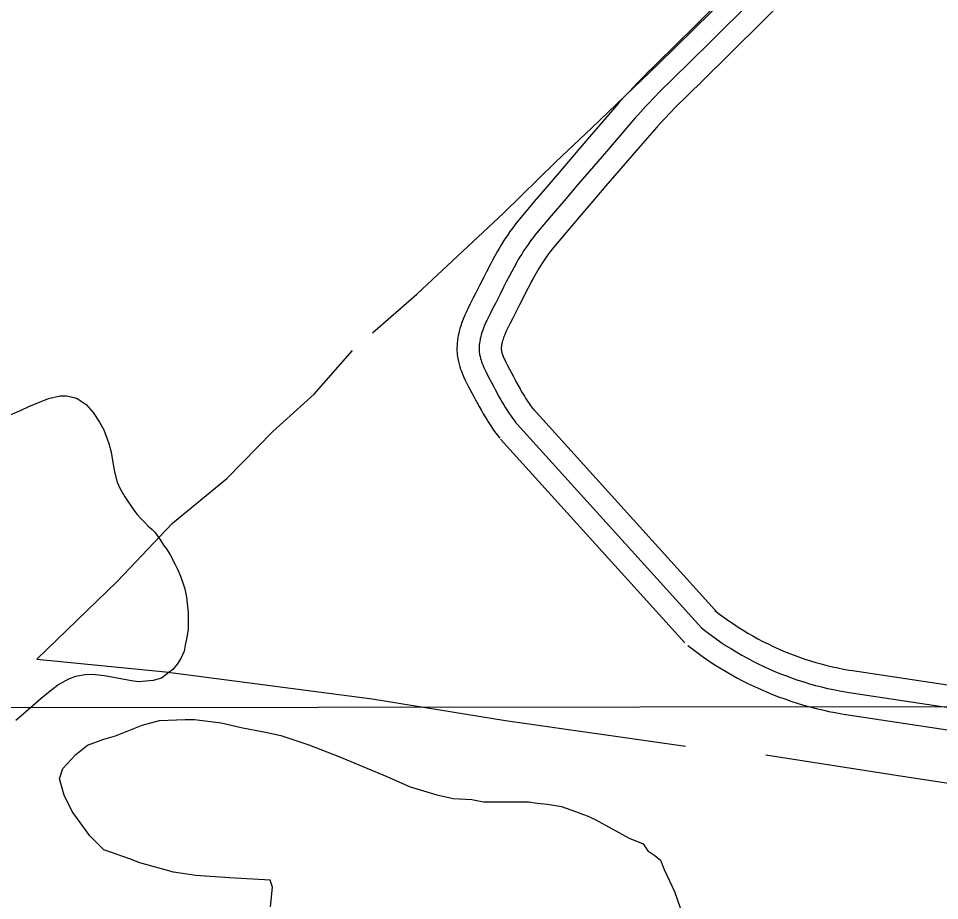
# Model space of a CAD drawing. Extents: x 3297735 to 3335592, y 670436 to 695807.
# Drawn here: x 3319393 to 3320017, y 684788 to 685385 of the extents above; entities that cross this region are included whole.
import ezdxf

# ---------------------------------------------------------------- set-up
doc = ezdxf.new("R2010")
doc.units = 0
for name, color, linetype in [('V-GRID-MAJR', 7, 'Continuous'), ('V-RIVR-EDGE', 7, 'Continuous'), ('V-ROAD-CNTR', 7, 'Continuous'), ('V-SITE-VEGE', 7, 'Continuous'), ('V-TOPO-SHOR', 7, 'Continuous')]:
    doc.layers.add(name, color=color, linetype=linetype)

msp = doc.modelspace()

# ---------------------------------------------------------------- linework, layer by layer
at = {"layer": 'V-GRID-MAJR'}
msp.add_lwpolyline([(3333388.24, 684936.34), (3332676.53, 684935.29), (3330154.94, 684931.76), (3328463.21, 684929.49), (3325367.24, 684925.54), (3322941.64, 684922.63), (3320771.01, 684920.17), (3318377.25, 684917.6), (3316653.66, 684915.85), (3314259.8, 684913.56), (3312823.61, 684912.26), (3310589.29, 684910.35), (3308642.23, 684908.8), (3305993.17, 684906.85), (3303248.16, 684905.05), (3301856.66, 684904.22)], dxfattribs=at)
at = {"layer": 'V-RIVR-EDGE'}
msp.add_spline([(3314332.49, 682283.88), (3314344.9, 682287.34), (3314358.11, 682294.67), (3314374.42, 682306.27), (3314394.23, 682317.08), (3314408.21, 682327.13), (3314425.7, 682339.88), (3314434.25, 682347.62), (3314443.2, 682360.39), (3314457.6, 682381.68), (3314472.41, 682411.9), (3314491.89, 682447.14), (3314503.96, 682468.44), (3314519.93, 682495.54), (3314540.57, 682530.4), (3314569.78, 682579.57), (3314586.92, 682612.5), (3314605.25, 682653.56), (3314623.97, 682696.17), (3314633.36, 682728.33), (3314641.57, 682755.46), (3314653.64, 682774.82), (3314666.86, 682788.36), (3314689.79, 682808.86), (3314699.9, 682821.24), (3314716.62, 682840.2), (3314742.69, 682874.26), (3314774.59, 682914.13), (3314793.27, 682940.45), (3314809.22, 682961.74), (3314829.46, 682991.55), (3314848.16, 683027.19), (3314871.52, 683064.75), (3314895.3, 683112.39), (3314930.72, 683167.75), (3314952.14, 683204.16), (3315057.23, 683357.85), (3315078.23, 683381.84), (3315092.99, 683392.28), (3315101.15, 683395.75), (3315113.56, 683398.05), (3315130.23, 683396.45), (3315136.44, 683396.05), (3315142.65, 683398.75), (3315151.58, 683404.93), (3315172.97, 683426.6), (3315192.78, 683442.06), (3315207.17, 683456.37), (3315216.51, 683472.25), (3315223.52, 683484.25), (3315237.14, 683502.83), (3315242.2, 683511.35), (3315243.01, 683524.54), (3315244.19, 683529.19), (3315255.48, 683547.77), (3315279.6, 683579.13), (3315294, 683598.87), (3315305.28, 683613.19), (3315309.97, 683627.14), (3315311.93, 683637.22), (3315317.77, 683644.96), (3315323.59, 683648.05), (3315323.6, 683652.31), (3315326.33, 683655.8), (3315330.61, 683660.83), (3315336.05, 683665.85), (3315339.95, 683675.54), (3315343.47, 683686.39), (3315346.59, 683695.69), (3315347.02, 683710.43), (3315347.43, 683722.45), (3315345.14, 683737.19), (3315345.17, 683749.99), (3315346.75, 683761.23), (3315349.48, 683764.32), (3315349.87, 683767.43), (3315354.17, 683779.05), (3315358.47, 683794.55), (3315362.36, 683800.36), (3315370.14, 683808.48), (3315374.42, 683815.84), (3315383.4, 683837.92), (3315387.32, 683854.98), (3315386.95, 683864.67), (3315385.03, 683871.27), (3315388.14, 683875.14), (3315392.8, 683876.29), (3315394.75, 683880.94), (3315403.32, 683896.43), (3315419.29, 683923.54), (3315433.69, 683947.55), (3315437.2, 683954.52), (3315436.83, 683961.11), (3315438, 683964.99), (3315450.86, 683988.61), (3315458.62, 683992.47), (3315462.51, 683995.17), (3315464.08, 684002.54), (3315468.77, 684016.49), (3315478.5, 684033.53), (3315498.34, 684056.75), (3315513.5, 684070.67), (3315521.28, 684082.29), (3315523.23, 684087.32), (3315534.89, 684097.76), (3315545.01, 684110.54), (3315557.06, 684124.08), (3315577.68, 684151.17), (3315590.51, 684164.33), (3315598.31, 684180.21), (3315604.16, 684192.6), (3315609.61, 684201.51), (3315623.63, 684224.74), (3315637.65, 684249.92), (3315651.66, 684270.43), (3315661.01, 684285.92), (3315665.69, 684296.38), (3315668.82, 684306.85), (3315671.54, 684310.72), (3315680.49, 684322.72), (3315685.93, 684326.58), (3315687.49, 684332.01), (3315687.51, 684337.44), (3315690.62, 684340.92), (3315706.17, 684356.78), (3315715.11, 684366.84), (3315728.72, 684382.71), (3315735.34, 684392), (3315740.79, 684400.13), (3315746.24, 684410.2), (3315754.02, 684419.87), (3315767.64, 684436.9), (3315797.18, 684465.14), (3315824.41, 684496.87), (3315835.68, 684508.87), (3315845.4, 684518.93), (3315855.91, 684533.25), (3315917.34, 684595.92), (3315957, 684638.09), (3315987.3, 684659.73), (3316015.28, 684684.48), (3316035.1, 684702.27), (3316044.05, 684713.5), (3316063.1, 684733.62), (3316100.42, 684768.43), (3316125.29, 684791.63), (3316138.51, 684803.62), (3316150.97, 684823.37), (3316159.55, 684843.13), (3316165.42, 684865.99), (3316173.99, 684881.48), (3316197.71, 684908.18), (3316229.61, 684945.33), (3316249.82, 684965.06), (3316275.47, 684987.88), (3316301.52, 685015.35), (3316311.24, 685022.31), (3316314.74, 685028.11), (3316324.84, 685037.01), (3316331.06, 685041.26), (3316337.27, 685045.12), (3316343.88, 685050.92), (3316349.72, 685059.83), (3316371.5, 685083.43), (3316388.59, 685096.18), (3316398.7, 685107.41), (3316416.19, 685122.87), (3316443.39, 685146.08), (3316453.89, 685155.74), (3316462.82, 685158.82), (3316468.64, 685163.46), (3316479.54, 685177.01), (3316494.69, 685189.77), (3316513.34, 685202.13), (3316536.65, 685221.08), (3316559.19, 685238.47), (3316587.17, 685262.45), (3316636.9, 685301.49), (3316712.28, 685357.54), (3316745.31, 685384.99), (3316768.23, 685402.39), (3316780.67, 685413.21), (3316806.33, 685440.68), (3316819.16, 685455.39), (3316844.44, 685481.7), (3316866.97, 685499.48), (3316882.51, 685511.08), (3316905.85, 685537.39), (3316931.9, 685564.08), (3316969.21, 685598.5), (3316985.92, 685613.59), (3317001.86, 685628.67), (3317017.8, 685644.53), (3317028.68, 685652.65), (3317037.23, 685661.16), (3317052.77, 685673.53), (3317075.3, 685687.82), (3317092.39, 685696.31), (3317103.26, 685703.27), (3317111.03, 685709.84), (3317130.87, 685733.84), (3317147.6, 685754.74), (3317177.16, 685789.18), (3317206.31, 685816.64), (3317272.79, 685885.12), (3317325.67, 685938.89), (3317356.77, 685972.16), (3317386.71, 686002.34), (3317409.64, 686022.45), (3317459.38, 686063.82), (3317493.18, 686088.94), (3317516.11, 686108.66), (3317520.01, 686116.02), (3317520.41, 686123), (3317527.04, 686135.78), (3317538.34, 686157.08), (3317553.89, 686174.89), (3317576.04, 686194.22), (3317585.76, 686203.89), (3317597.05, 686222.09), (3317609.5, 686237.57), (3317632.05, 686261.95), (3317642.16, 686270.84), (3317659.25, 686280.88), (3317668.58, 686290.17), (3317678.68, 686299.45), (3317692.67, 686308.33), (3317712.1, 686324.19), (3317733.86, 686344.3), (3317749.03, 686362.49), (3317772.75, 686387.25), (3317794.13, 686406.59), (3317815.49, 686421.66), (3317821.72, 686429.79), (3317831.45, 686444.5), (3317837.3, 686456.89), (3317843.89, 686458.43), (3317852.43, 686461.9), (3317865.64, 686468.46), (3317881.56, 686479.28), (3317892.45, 686489.33), (3317902.56, 686501.72), (3317906.85, 686510.63), (3317912.32, 686528.84), (3317916.61, 686539.69), (3317920.89, 686544.72), (3317931.77, 686551.67), (3317955.46, 686567.51), (3317973.73, 686582.98), (3317979.95, 686591.88), (3317987.35, 686602.72), (3318007.57, 686624.78), (3318020.39, 686634.83), (3318018.46, 686637.55), (3318030.91, 686653.42), (3318034.78, 686650.69), (3318039.45, 686656.89), (3318050.33, 686664.62), (3318082.55, 686680.82), (3318124.1, 686700.89), (3318142.75, 686715.97), (3318149.36, 686724.09), (3318148.6, 686727.59), (3318152.1, 686732.62), (3318161.82, 686744.62), (3318168.45, 686756.23), (3318174.67, 686766.3), (3318184.4, 686779.46), (3318196.08, 686795.33), (3318211.63, 686812.75), (3318220.97, 686823.97), (3318223.7, 686833.27), (3318227.6, 686840.63), (3318232.66, 686847.21), (3318235.79, 686857.67), (3318240.07, 686864.64), (3318252.91, 686883.22), (3318274.69, 686907.6), (3318298.01, 686928.49), (3318327.13, 686944.7), (3318349.26, 686951.63), (3318362.06, 686955.09), (3318370.22, 686961.27), (3318383.46, 686983.73), (3318391.25, 686996.51), (3318395.14, 686999.99), (3318401.73, 686999.97), (3318407.55, 687001.12), (3318412.6, 687003.82), (3318416.49, 687008.86), (3318422.71, 687016.98), (3318440.6, 687037.49), (3318448.75, 687040.19), (3318453.03, 687042.89), (3318455.76, 687051.42), (3318462.38, 687060.32), (3318484.92, 687082.76), (3318499.31, 687098.23), (3318510.59, 687111), (3318518.77, 687124.94), (3318525, 687134.62), (3318537.83, 687148.55), (3318566.2, 687172.14), (3318582.53, 687190.71), (3318592.64, 687203.1), (3318612.48, 687228.64), (3318628.44, 687251.87), (3318642.05, 687266.57), (3318646.35, 687279.75), (3318655.68, 687290.58), (3318665.01, 687298.71), (3318672.79, 687309.16), (3318676.7, 687321.17), (3318685.65, 687333.94), (3318691.49, 687344.4), (3318699.27, 687352.91), (3318716.37, 687367.22), (3318716.79, 687379.24), (3318717.6, 687392.04), (3318724.22, 687404.82), (3318732, 687415.66), (3318742.88, 687423.77), (3318760.35, 687430.71), (3318770.05, 687431.07), (3318780.9, 687428.33), (3318786.73, 687436.46), (3318804.23, 687454.26), (3318817.46, 687473.23), (3318829.91, 687487.55), (3318848.96, 687509.6), (3318869.19, 687534.37), (3318894.08, 687564.56), (3318929.49, 687611.78), (3318945.82, 687629.19), (3318962.93, 687646.99), (3318977.7, 687660.53), (3318993.65, 687679.88), (3319024.36, 687709.28), (3319059.37, 687753.01), (3319086.2, 687782.03), (3319108.76, 687809.51), (3319125.86, 687827.3), (3319135.21, 687842.41), (3319146.89, 687859.44), (3319161.67, 687877.63), (3319172.56, 687889.63), (3319185.79, 687908.6), (3319206.81, 687940.73), (3319238.34, 687987.58), (3319258.18, 688014.29), (3319282.31, 688048.74), (3319299.82, 688074.29), (3319310.71, 688085.9), (3319319.65, 688093.25), (3319326.26, 688101.37), (3319337.16, 688116.08), (3319351.92, 688127.68), (3319358.93, 688137.36), (3319372.55, 688156.33), (3319390.83, 688181.1), (3319409.12, 688207.04), (3319418.85, 688220.59), (3319428.57, 688231.03), (3319452.68, 688254.63), (3319466.67, 688269.33), (3319477.96, 688285.59), (3319487.29, 688294.49), (3319498.17, 688304.55), (3319498.19, 688312.3), (3319502.08, 688317.33), (3319523.48, 688343.65), (3319546.04, 688372.29), (3319572.1, 688405.58), (3319583.39, 688420.29), (3319604.77, 688443.12), (3319614.49, 688453.95), (3319630.05, 688470.2), (3319645.61, 688490.33), (3319664.28, 688513.94), (3319677.9, 688534.07), (3319689.59, 688553.04), (3319707.1, 688579.37), (3319721.91, 688607.25)], degree=3, dxfattribs=at)
at = {"layer": 'V-ROAD-CNTR'}
for points in [[(3321040.2, 686535.38), (3319844.35, 685352.18)], [(3320881.33, 686399.3), (3319833.8, 685362.85)], [(3320569.02, 686048.09), (3319854.9, 685341.52)], [(3319833.93, 685362.98), (3319829.58, 685358.78), (3319825.76, 685355.06), (3319822.42, 685351.78), (3319819.5, 685348.88), (3319816.93, 685346.31), (3319812.52, 685341.79), (3319809.21, 685338.34), (3319806.73, 685335.69), (3319803.1, 685331.73), (3319801.26, 685329.68), (3319799.47, 685327.65), (3319791.56, 685318.55), (3319779.81, 685304.92), (3319768.09, 685291.29), (3319759.14, 685280.85), (3319752.44, 685273), (3319742.41, 685261.2), (3319732.39, 685249.3), (3319731.18, 685247.84), (3319730.01, 685246.37), (3319728.91, 685244.95), (3319727.83, 685243.52), (3319725.91, 685240.86), (3319724.15, 685238.31), (3319722.56, 685235.9), (3319721.13, 685233.63), (3319719.82, 685231.51), (3319718.63, 685229.51), (3319717.53, 685227.6), (3319715.57, 685224.11), (3319713.89, 685221.02), (3319712.46, 685218.3), (3319710.03, 685213.6), (3319708.24, 685210.06), (3319705.57, 685204.77), (3319704.24, 685202.13), (3319702.91, 685199.51), (3319700.87, 685195.57), (3319699.03, 685191.96), (3319697.41, 685188.69), (3319696.69, 685187.15), (3319696.03, 685185.72), (3319695.4, 685184.29), (3319694.33, 685181.71), (3319693.42, 685179.33), (3319692.68, 685177.17), (3319692.09, 685175.23), (3319691.61, 685173.5), (3319691.24, 685171.94), (3319690.94, 685170.55), (3319690.7, 685169.23), (3319690.39, 685167.14), (3319690.21, 685165.43), (3319690.11, 685164.04), (3319690.05, 685162.12), (3319690.08, 685160.17), (3319690.16, 685158.81), (3319690.28, 685157.55), (3319690.43, 685156.34), (3319690.62, 685155.11), (3319691.03, 685153.08), (3319691.51, 685151.14), (3319692.02, 685149.4), (3319692.54, 685147.82), (3319693.06, 685146.37), (3319693.6, 685145), (3319694.57, 685142.72), (3319695.49, 685140.73), (3319696.32, 685139.03), (3319697.72, 685136.3), (3319701.74, 685128.78), (3319702.61, 685127.12), (3319703.48, 685125.48), (3319705.1, 685122.45), (3319706.56, 685119.79), (3319707.89, 685117.47), (3319709.09, 685115.44), (3319710.18, 685113.65), (3319711.19, 685112.05), (3319712.95, 685109.36), (3319714.38, 685107.29), (3319715.52, 685105.7), (3319717.22, 685103.44), (3319718.16, 685102.24), (3319719.04, 685101.16)], [(3319844.35, 685352.18), (3319840.02, 685348), (3319836.24, 685344.33), (3319832.96, 685341.1), (3319830.1, 685338.27), (3319827.61, 685335.77), (3319823.3, 685331.36), (3319820.1, 685328.02), (3319817.73, 685325.49), (3319814.21, 685321.66), (3319812.48, 685319.72), (3319810.76, 685317.77), (3319802.9, 685308.73), (3319791.18, 685295.13), (3319779.47, 685281.51), (3319770.54, 685271.1), (3319763.86, 685263.28), (3319753.87, 685251.51), (3319743.91, 685239.7), (3319742.83, 685238.38), (3319741.8, 685237.1), (3319740.83, 685235.84), (3319739.9, 685234.61), (3319738.17, 685232.21), (3319736.59, 685229.92), (3319735.16, 685227.76), (3319733.86, 685225.7), (3319732.66, 685223.75), (3319731.57, 685221.91), (3319730.56, 685220.17), (3319728.7, 685216.87), (3319727.12, 685213.94), (3319725.75, 685211.35), (3319723.39, 685206.77), (3319721.63, 685203.3), (3319718.97, 685198.02), (3319717.62, 685195.35), (3319716.26, 685192.67), (3319714.21, 685188.71), (3319712.43, 685185.22), (3319710.92, 685182.16), (3319710.29, 685180.82), (3319709.71, 685179.56), (3319709.19, 685178.38), (3319708.27, 685176.17), (3319707.53, 685174.23), (3319706.95, 685172.54), (3319706.49, 685171.05), (3319706.14, 685169.76), (3319705.87, 685168.62), (3319705.66, 685167.63), (3319705.5, 685166.77), (3319705.27, 685165.25), (3319705.15, 685164.12), (3319705.09, 685163.27), (3319705.05, 685162), (3319705.07, 685160.73), (3319705.12, 685159.95), (3319705.19, 685159.19), (3319705.28, 685158.45), (3319705.39, 685157.74), (3319705.67, 685156.36), (3319705.99, 685155.07), (3319706.34, 685153.86), (3319706.72, 685152.72), (3319707.1, 685151.66), (3319707.49, 685150.67), (3319708.28, 685148.8), (3319709.04, 685147.17), (3319709.73, 685145.75), (3319711.01, 685143.26), (3319715, 685135.8), (3319715.89, 685134.09), (3319716.72, 685132.51), (3319718.28, 685129.62), (3319719.65, 685127.13), (3319720.86, 685125), (3319721.95, 685123.15), (3319722.93, 685121.55), (3319723.8, 685120.16), (3319725.39, 685117.74), (3319726.64, 685115.94), (3319727.61, 685114.59), (3319729.12, 685112.58), (3319729.91, 685111.57), (3319730.72, 685110.56)], [(3319854.77, 685341.39), (3319850.45, 685337.23), (3319846.72, 685333.6), (3319843.49, 685330.43), (3319840.69, 685327.65), (3319838.28, 685325.23), (3319834.08, 685320.93), (3319830.99, 685317.71), (3319828.73, 685315.29), (3319825.33, 685311.59), (3319823.7, 685309.76), (3319822.05, 685307.89), (3319814.24, 685298.91), (3319802.54, 685285.35), (3319790.85, 685271.74), (3319781.93, 685261.35), (3319775.28, 685253.55), (3319765.32, 685241.82), (3319755.43, 685230.09), (3319754.47, 685228.93), (3319753.59, 685227.82), (3319752.75, 685226.74), (3319751.97, 685225.71), (3319750.42, 685223.56), (3319749.03, 685221.54), (3319747.76, 685219.61), (3319746.59, 685217.76), (3319745.5, 685215.99), (3319744.5, 685214.31), (3319743.59, 685212.73), (3319741.84, 685209.62), (3319740.34, 685206.86), (3319739.05, 685204.41), (3319736.74, 685199.95), (3319735.02, 685196.53), (3319732.36, 685191.26), (3319731, 685188.57), (3319729.61, 685185.83), (3319727.56, 685181.85), (3319725.83, 685178.49), (3319724.43, 685175.64), (3319723.88, 685174.49), (3319723.39, 685173.41), (3319722.97, 685172.47), (3319722.2, 685170.62), (3319721.64, 685169.13), (3319721.22, 685167.9), (3319720.9, 685166.88), (3319720.67, 685166.02), (3319720.5, 685165.3), (3319720.37, 685164.72), (3319720.29, 685164.31), (3319720.16, 685163.37), (3319720.1, 685162.81), (3319720.08, 685162.5), (3319720.06, 685161.88), (3319720.06, 685161.29), (3319720.08, 685161.08), (3319720.1, 685160.82), (3319720.13, 685160.56), (3319720.16, 685160.37), (3319720.31, 685159.64), (3319720.47, 685158.99), (3319720.67, 685158.32), (3319720.89, 685157.63), (3319721.14, 685156.95), (3319721.38, 685156.33), (3319722, 685154.88), (3319722.58, 685153.62), (3319723.14, 685152.47), (3319724.3, 685150.22), (3319728.26, 685142.81), (3319729.17, 685141.06), (3319729.97, 685139.55), (3319731.45, 685136.78), (3319732.73, 685134.47), (3319733.84, 685132.52), (3319734.82, 685130.86), (3319735.68, 685129.45), (3319736.42, 685128.27), (3319737.83, 685126.12), (3319738.89, 685124.59), (3319739.69, 685123.48), (3319741.02, 685121.71), (3319741.66, 685120.9), (3319742.41, 685119.96)], [(3319741.85, 685120.63), (3319866.57, 684982.78)], [(3319730.72, 685110.56), (3319855.44, 684972.72)], [(3319719.6, 685100.5), (3319844.32, 684962.65)], [(3319864.63, 684984.58), (3319867.8, 684982.12), (3319870.89, 684979.82), (3319874.03, 684977.58), (3319877.21, 684975.39), (3319880.43, 684973.27), (3319883.69, 684971.22), (3319886.99, 684969.22), (3319890.33, 684967.29), (3319893.71, 684965.42), (3319897.12, 684963.62), (3319900.56, 684961.89), (3319904.04, 684960.22), (3319907.55, 684958.62), (3319911.09, 684957.09), (3319914.66, 684955.63), (3319918.26, 684954.23), (3319921.88, 684952.91), (3319925.53, 684951.65), (3319929.2, 684950.47), (3319932.89, 684949.36), (3319936.61, 684948.31), (3319940.34, 684947.34), (3319944.09, 684946.45), (3319947.86, 684945.62), (3319951.64, 684944.87), (3319955.47, 684944.18), (3319957.82, 684943.8)], [(3319855.44, 684972.72), (3319858.72, 684970.18), (3319862.05, 684967.7), (3319865.42, 684965.29), (3319868.84, 684962.94), (3319872.3, 684960.66), (3319875.81, 684958.45), (3319879.36, 684956.31), (3319882.95, 684954.23), (3319886.58, 684952.23), (3319890.25, 684950.29), (3319893.95, 684948.43), (3319897.69, 684946.63), (3319901.46, 684944.91), (3319905.27, 684943.27), (3319909.1, 684941.69), (3319912.97, 684940.19), (3319916.86, 684938.77), (3319920.78, 684937.42), (3319924.73, 684936.15), (3319928.7, 684934.95), (3319932.69, 684933.83), (3319936.71, 684932.79), (3319940.74, 684931.82), (3319944.79, 684930.94), (3319948.86, 684930.13), (3319952.94, 684929.4), (3319955.41, 684929)], [(3319846.26, 684960.86), (3319849.65, 684958.23), (3319853.2, 684955.59), (3319856.81, 684953), (3319860.47, 684950.49), (3319864.18, 684948.05), (3319867.93, 684945.69), (3319871.73, 684943.39), (3319875.57, 684941.17), (3319879.45, 684939.03), (3319883.37, 684936.96), (3319887.33, 684934.96), (3319891.33, 684933.05), (3319895.37, 684931.2), (3319899.44, 684929.44), (3319903.54, 684927.76), (3319907.68, 684926.16), (3319911.85, 684924.63), (3319916.04, 684923.19), (3319920.26, 684921.83), (3319924.51, 684920.55), (3319928.78, 684919.35), (3319933.08, 684918.23), (3319937.39, 684917.2), (3319941.72, 684916.25), (3319946.07, 684915.39), (3319950.41, 684914.61), (3319952.99, 684914.19)], [(3319957.64, 684943.83), (3320288.14, 684893.98)], [(3319955.41, 684929), (3320285.9, 684879.15)], [(3319953.17, 684914.16), (3320283.66, 684864.32)]]:
    msp.add_lwpolyline(points, dxfattribs=at)
at = {"layer": 'V-SITE-VEGE'}
for points in [[(3319385.06, 685115.69), (3319394.69, 685119.77), (3319400.37, 685122.56), (3319413.71, 685127.91), (3319421.64, 685129.73), (3319425.85, 685129.77), (3319431.08, 685128.59), (3319433.07, 685127.86), (3319439.07, 685123.96), (3319443.84, 685118.55), (3319448.13, 685111.9), (3319451.16, 685106.72), (3319454.49, 685097.57), (3319456.04, 685091.63), (3319457.37, 685083.21), (3319458.41, 685078.26), (3319460.22, 685071.33), (3319462, 685067.38), (3319465.29, 685061.45), (3319471.35, 685052.34), (3319473.61, 685049.38), (3319475.87, 685046.93), (3319479.13, 685043.74), (3319481.14, 685041.52), (3319483.89, 685039.32), (3319485.65, 685037.6), (3319487.16, 685035.14), (3319488.92, 685032.67), (3319491.45, 685028.73), (3319493.46, 685026.27), (3319495.98, 685022.08), (3319499.28, 685015.66), (3319501.05, 685012.45), (3319503.08, 685007.76), (3319504.88, 685002.57), (3319505.91, 684999.11), (3319506.96, 684993.41), (3319507.5, 684989.44), (3319508.06, 684983.25), (3319508.18, 684972.08), (3319507.48, 684967.61), (3319506.06, 684961.14), (3319505.36, 684956.92), (3319503.18, 684951.93), (3319500.74, 684948.18), (3319497.8, 684944.68), (3319496.08, 684943.17), (3319490.17, 684938.64), (3319484.48, 684937.09), (3319474.56, 684936.24), (3319469.84, 684936.93), (3319451.44, 684940.21), (3319443.49, 684941.12), (3319438.53, 684941.07), (3319431.85, 684939.76), (3319427.15, 684937.97), (3319420.73, 684934.43), (3319415.81, 684930.9), (3319408.68, 684924.87), (3319396.38, 684914.07), (3319391.46, 684910.04)], [(3319439.96, 684893.45), (3319450.99, 684897.4), (3319458.87, 684899.77), (3319477, 684906.87), (3319488.82, 684910.03), (3319506.16, 684910.83), (3319512.47, 684910.83), (3319530.6, 684908.47), (3319544, 684905.33), (3319560.56, 684902.18), (3319570.8, 684899.82), (3319589.72, 684893.53), (3319610.22, 684885.65), (3319642.54, 684872.27), (3319658.31, 684865.18), (3319676.45, 684859.67), (3319687.48, 684857.31), (3319700.09, 684856.53), (3319707.98, 684854.96), (3319738.72, 684854.97), (3319744.24, 684854.19), (3319751.33, 684853.4), (3319760.79, 684851.83), (3319767.89, 684849.47), (3319778.13, 684845.53), (3319783.65, 684843.17), (3319806.52, 684830.57), (3319815.98, 684826.63), (3319819.13, 684821.91), (3319823.87, 684818.76), (3319827.81, 684815.6), (3319830.18, 684809.3), (3319837.27, 684794.32), (3319841.22, 684783.29)], [(3319563.77, 684783.95), (3319565.33, 684797.35), (3319563.75, 684802.08), (3319536.17, 684803.64), (3319513.31, 684805.21), (3319498.33, 684807.56), (3319475.47, 684813.86), (3319469.16, 684816.22), (3319451.03, 684822.52), (3319441.56, 684831.97), (3319429.73, 684848.52), (3319424.21, 684859.55), (3319421.05, 684870.59), (3319423.41, 684877.68), (3319432.08, 684887.15), (3319439.96, 684893.45)]]:
    msp.add_lwpolyline(points, dxfattribs=at)
at = {"layer": 'V-TOPO-SHOR'}
for points in [[(3319781.26, 685311.18), (3319826.11, 685354.11), (3319874.18, 685401.56), (3319899.2, 685429.18), (3319938, 685465.92), (3319961.01, 685489.43), (3319985.66, 685513.37), (3320032.92, 685560), (3320057.92, 685589.25), (3320087, 685618.54), (3320135.03, 685670.08), (3320180.23, 685718.32), (3320197.26, 685739.84), (3320248.87, 685789.66), (3320279.95, 685822.65), (3320304.21, 685844.95), (3320319.03, 685864.26)], [(3319633.01, 685172.27), (3319662.85, 685198.48), (3319721.46, 685253.4), (3319757.01, 685288.06), (3319781.26, 685311.18)], [(3319405.75, 684951.56), (3319460, 685004.07), (3319497.54, 685043.65), (3319534.37, 685073.84), (3319565.46, 685105.6), (3319593.36, 685130.8), (3319619.42, 685160.47)], [(3319405.75, 684951.56), (3319492.9, 684942.92), (3319632.64, 684924.64), (3319722.95, 684910.17), (3319844.61, 684892.78)], [(3320478.5, 684798.72), (3320356.19, 684818.26), (3320323.26, 684823), (3320284.46, 684828.3), (3320230.5, 684836.37), (3320136.64, 684851.89), (3320107.89, 684855.44), (3320056.72, 684862.31), (3319991.63, 684872.27), (3319899.17, 684886.57)]]:
    msp.add_lwpolyline(points, dxfattribs=at)

doc.saveas('drawing.dxf')
